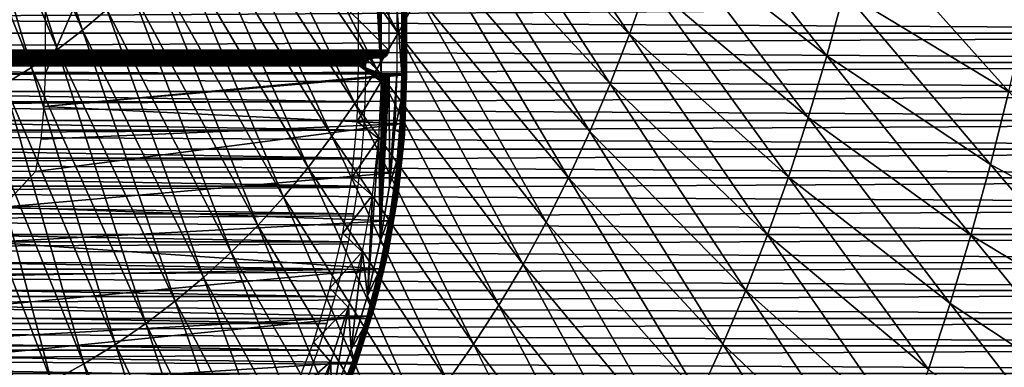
# Model space of a CAD drawing. Header units: millimetres. Extents: x -300 to 300, y -500 to 500.
# Tile 455 of 656: x 31 to 94, y -129 to -107. Entities that reach past the tile are written whole.
import ezdxf

# ---------------------------------------------------------------- set-up
doc = ezdxf.new("R2010")
doc.units = ezdxf.units.MM
doc.header["$LTSCALE"] = 81.481481
for name, color, linetype in [('19', 7, 'CONTINUOUS'), ('34', 7, 'CONTINUOUS'), ('5', 7, 'CONTINUOUS'), ('6', 7, 'CONTINUOUS'), ('65', 7, 'CONTINUOUS'), ('66', 7, 'CONTINUOUS'), ('67', 7, 'CONTINUOUS'), ('69', 7, 'CONTINUOUS'), ('72', 7, 'CONTINUOUS'), ('73', 7, 'CONTINUOUS'), ('74', 7, 'CONTINUOUS'), ('77', 7, 'CONTINUOUS')]:
    doc.layers.add(name, color=color, linetype=linetype)

msp = doc.modelspace()

# ---------------------------------------------------------------- linework, layer by layer
at = {"layer": '19', "color": 7, "linetype": 'CONTINUOUS'}
for points in [[(27.652, -90.686, 77.054), (34.907, -107.206, 77.002), (28.987, -89.653, 77.037), (27.652, -90.686, 77.054)], [(34.907, -107.206, 77.002), (36.463, -105.893, 76.978), (28.987, -89.653, 77.037), (34.907, -107.206, 77.002)], [(26.273, -91.652, 77.069), (33.299, -108.439, 77.025), (27.652, -90.686, 77.054), (26.273, -91.652, 77.069)], [(33.299, -108.439, 77.025), (34.907, -107.206, 77.002), (27.652, -90.686, 77.054), (33.299, -108.439, 77.025)], [(24.85, -92.553, 77.084), (31.637, -109.592, 77.047), (26.273, -91.652, 77.069), (24.85, -92.553, 77.084)], [(31.637, -109.592, 77.047), (33.299, -108.439, 77.025), (26.273, -91.652, 77.069), (31.637, -109.592, 77.047)], [(29.922, -110.666, 77.068), (31.637, -109.592, 77.047), (24.85, -92.553, 77.084), (29.922, -110.666, 77.068)], [(45.929, -94.406, 76.799), (55.084, -107.41, 76.628), (47.084, -92.429, 76.772), (45.929, -94.406, 76.799)], [(55.084, -107.41, 76.628), (56.38, -105.017, 76.593), (47.084, -92.429, 76.772), (55.084, -107.41, 76.628)], [(44.726, -96.297, 76.826), (53.732, -109.703, 76.664), (45.929, -94.406, 76.799), (44.726, -96.297, 76.826)], [(53.732, -109.703, 76.664), (55.084, -107.41, 76.628), (45.929, -94.406, 76.799), (53.732, -109.703, 76.664)], [(59.94, -97.232, 76.487), (69.879, -107.459, 76.21), (61.019, -94.433, 76.452), (59.94, -97.232, 76.487)], [(69.879, -107.459, 76.21), (71.055, -104.16, 76.167), (61.019, -94.433, 76.452), (69.879, -107.459, 76.21)], [(43.474, -98.104, 76.852), (52.323, -111.897, 76.699), (44.726, -96.297, 76.826), (43.474, -98.104, 76.852)], [(52.323, -111.897, 76.699), (53.732, -109.703, 76.664), (44.726, -96.297, 76.826), (52.323, -111.897, 76.699)], [(58.807, -99.929, 76.522), (68.643, -110.64, 76.255), (59.94, -97.232, 76.487), (58.807, -99.929, 76.522)], [(68.643, -110.64, 76.255), (69.879, -107.459, 76.21), (59.94, -97.232, 76.487), (68.643, -110.64, 76.255)], [(72.171, -100.742, 76.123), (82.493, -108.847, 75.749), (73.228, -97.204, 76.081), (72.171, -100.742, 76.123)], [(82.493, -108.847, 75.749), (83.618, -104.756, 75.698), (73.228, -97.204, 76.081), (82.493, -108.847, 75.749)], [(42.172, -99.827, 76.878), (50.858, -113.993, 76.734), (43.474, -98.104, 76.852), (42.172, -99.827, 76.878)], [(50.858, -113.993, 76.734), (52.323, -111.897, 76.699), (43.474, -98.104, 76.852), (50.858, -113.993, 76.734)], [(40.821, -101.467, 76.904), (49.335, -115.992, 76.768), (42.172, -99.827, 76.878), (40.821, -101.467, 76.904)], [(49.335, -115.992, 76.768), (50.858, -113.993, 76.734), (42.172, -99.827, 76.878), (49.335, -115.992, 76.768)], [(57.621, -102.523, 76.557), (67.345, -113.705, 76.299), (58.807, -99.929, 76.522), (57.621, -102.523, 76.557)], [(67.345, -113.705, 76.299), (68.643, -110.64, 76.255), (58.807, -99.929, 76.522), (67.345, -113.705, 76.299)], [(83.618, -104.756, 75.698), (94.15, -111.143, 75.228), (84.679, -100.528, 75.649), (83.618, -104.756, 75.698)], [(94.15, -111.143, 75.228), (95.258, -106.322, 75.17), (84.679, -100.528, 75.649), (94.15, -111.143, 75.228)], [(71.055, -104.16, 76.167), (81.301, -112.804, 75.801), (72.171, -100.742, 76.123), (71.055, -104.16, 76.167)], [(81.301, -112.804, 75.801), (82.493, -108.847, 75.749), (72.171, -100.742, 76.123), (81.301, -112.804, 75.801)], [(39.419, -103.024, 76.929), (47.753, -117.894, 76.802), (40.821, -101.467, 76.904), (39.419, -103.024, 76.929)], [(47.753, -117.894, 76.802), (49.335, -115.992, 76.768), (40.821, -101.467, 76.904), (47.753, -117.894, 76.802)], [(56.38, -105.017, 76.593), (65.986, -116.653, 76.344), (57.621, -102.523, 76.557), (56.38, -105.017, 76.593)], [(65.986, -116.653, 76.344), (67.345, -113.705, 76.299), (57.621, -102.523, 76.557), (65.986, -116.653, 76.344)], [(37.967, -104.499, 76.954), (46.113, -119.699, 76.836), (39.419, -103.024, 76.929), (37.967, -104.499, 76.954)], [(46.113, -119.699, 76.836), (47.753, -117.894, 76.802), (39.419, -103.024, 76.929), (46.113, -119.699, 76.836)], [(36.463, -105.893, 76.978), (44.413, -121.41, 76.869), (37.967, -104.499, 76.954), (36.463, -105.893, 76.978)], [(44.413, -121.41, 76.869), (46.113, -119.699, 76.836), (37.967, -104.499, 76.954), (44.413, -121.41, 76.869)], [(69.879, -107.459, 76.21), (80.044, -116.626, 75.854), (71.055, -104.16, 76.167), (69.879, -107.459, 76.21)], [(80.044, -116.626, 75.854), (81.301, -112.804, 75.801), (71.055, -104.16, 76.167), (80.044, -116.626, 75.854)], [(55.084, -107.41, 76.628), (64.564, -119.485, 76.389), (56.38, -105.017, 76.593), (55.084, -107.41, 76.628)], [(64.564, -119.485, 76.389), (65.986, -116.653, 76.344), (56.38, -105.017, 76.593), (64.564, -119.485, 76.389)], [(82.493, -108.847, 75.749), (92.971, -115.812, 75.288), (83.618, -104.756, 75.698), (82.493, -108.847, 75.749)], [(92.971, -115.812, 75.288), (94.15, -111.143, 75.228), (83.618, -104.756, 75.698), (92.971, -115.812, 75.288)], [(34.907, -107.206, 77.002), (42.653, -123.026, 76.901), (36.463, -105.893, 76.978), (34.907, -107.206, 77.002)], [(42.653, -123.026, 76.901), (44.413, -121.41, 76.869), (36.463, -105.893, 76.978), (42.653, -123.026, 76.901)], [(33.299, -108.439, 77.025), (40.832, -124.548, 76.932), (34.907, -107.206, 77.002), (33.299, -108.439, 77.025)], [(40.832, -124.548, 76.932), (42.653, -123.026, 76.901), (34.907, -107.206, 77.002), (40.832, -124.548, 76.932)], [(53.732, -109.703, 76.664), (63.079, -122.204, 76.434), (55.084, -107.41, 76.628), (53.732, -109.703, 76.664)], [(63.079, -122.204, 76.434), (64.564, -119.485, 76.389), (55.084, -107.41, 76.628), (63.079, -122.204, 76.434)], [(68.643, -110.64, 76.255), (78.718, -120.315, 75.908), (69.879, -107.459, 76.21), (68.643, -110.64, 76.255)], [(78.718, -120.315, 75.908), (80.044, -116.626, 75.854), (69.879, -107.459, 76.21), (78.718, -120.315, 75.908)], [(31.637, -109.592, 77.047), (38.95, -125.976, 76.962), (33.299, -108.439, 77.025), (31.637, -109.592, 77.047)], [(38.95, -125.976, 76.962), (40.832, -124.548, 76.932), (33.299, -108.439, 77.025), (38.95, -125.976, 76.962)], [(81.301, -112.804, 75.801), (91.719, -120.33, 75.349), (82.493, -108.847, 75.749), (81.301, -112.804, 75.801)], [(91.719, -120.33, 75.349), (92.971, -115.812, 75.288), (82.493, -108.847, 75.749), (91.719, -120.33, 75.349)], [(29.922, -110.666, 77.068), (37.006, -127.313, 76.991), (31.637, -109.592, 77.047), (29.922, -110.666, 77.068)], [(37.006, -127.313, 76.991), (38.95, -125.976, 76.962), (31.637, -109.592, 77.047), (37.006, -127.313, 76.991)], [(52.323, -111.897, 76.699), (61.53, -124.808, 76.479), (53.732, -109.703, 76.664), (52.323, -111.897, 76.699)], [(61.53, -124.808, 76.479), (63.079, -122.204, 76.434), (53.732, -109.703, 76.664), (61.53, -124.808, 76.479)], [(28.153, -111.662, 77.088), (35, -128.558, 77.019), (29.922, -110.666, 77.068), (28.153, -111.662, 77.088)], [(35, -128.558, 77.019), (37.006, -127.313, 76.991), (29.922, -110.666, 77.068), (35, -128.558, 77.019)], [(67.345, -113.705, 76.299), (77.325, -123.872, 75.962), (68.643, -110.64, 76.255), (67.345, -113.705, 76.299)], [(77.325, -123.872, 75.962), (78.718, -120.315, 75.908), (68.643, -110.64, 76.255), (77.325, -123.872, 75.962)], [(92.971, -115.812, 75.288), (103.566, -121.603, 74.731), (94.15, -111.143, 75.228), (92.971, -115.812, 75.288)], [(26.33, -112.581, 77.107), (32.93, -129.712, 77.046), (28.153, -111.662, 77.088), (26.33, -112.581, 77.107)], [(32.93, -129.712, 77.046), (35, -128.558, 77.019), (28.153, -111.662, 77.088), (32.93, -129.712, 77.046)], [(50.858, -113.993, 76.734), (59.917, -127.3, 76.524), (52.323, -111.897, 76.699), (50.858, -113.993, 76.734)], [(59.917, -127.3, 76.524), (61.53, -124.808, 76.479), (52.323, -111.897, 76.699), (59.917, -127.3, 76.524)], [(30.797, -130.776, 77.071), (32.93, -129.712, 77.046), (26.33, -112.581, 77.107), (30.797, -130.776, 77.071)], [(80.044, -116.626, 75.854), (90.395, -124.699, 75.411), (81.301, -112.804, 75.801), (80.044, -116.626, 75.854)], [(90.395, -124.699, 75.411), (91.719, -120.33, 75.349), (81.301, -112.804, 75.801), (90.395, -124.699, 75.411)], [(65.986, -116.653, 76.344), (75.863, -127.298, 76.017), (67.345, -113.705, 76.299), (65.986, -116.653, 76.344)], [(75.863, -127.298, 76.017), (77.325, -123.872, 75.962), (67.345, -113.705, 76.299), (75.863, -127.298, 76.017)], [(49.335, -115.992, 76.768), (58.238, -129.68, 76.568), (50.858, -113.993, 76.734), (49.335, -115.992, 76.768)], [(58.238, -129.68, 76.568), (59.917, -127.3, 76.524), (50.858, -113.993, 76.734), (58.238, -129.68, 76.568)], [(91.719, -120.33, 75.349), (102.269, -126.706, 74.801), (92.971, -115.812, 75.288), (91.719, -120.33, 75.349)], [(102.269, -126.706, 74.801), (103.566, -121.603, 74.731), (92.971, -115.812, 75.288), (102.269, -126.706, 74.801)], [(47.753, -117.894, 76.802), (56.493, -131.95, 76.612), (49.335, -115.992, 76.768), (47.753, -117.894, 76.802)], [(56.493, -131.95, 76.612), (58.238, -129.68, 76.568), (49.335, -115.992, 76.768), (56.493, -131.95, 76.612)], [(64.564, -119.485, 76.389), (74.332, -130.593, 76.072), (65.986, -116.653, 76.344), (64.564, -119.485, 76.389)], [(74.332, -130.593, 76.072), (75.863, -127.298, 76.017), (65.986, -116.653, 76.344), (74.332, -130.593, 76.072)], [(78.718, -120.315, 75.908), (88.996, -128.918, 75.474), (80.044, -116.626, 75.854), (78.718, -120.315, 75.908)], [(88.996, -128.918, 75.474), (90.395, -124.699, 75.411), (80.044, -116.626, 75.854), (88.996, -128.918, 75.474)], [(46.113, -119.699, 76.836), (54.681, -134.109, 76.655), (47.753, -117.894, 76.802), (46.113, -119.699, 76.836)], [(54.681, -134.109, 76.655), (56.493, -131.95, 76.612), (47.753, -117.894, 76.802), (54.681, -134.109, 76.655)], [(63.079, -122.204, 76.434), (72.73, -133.759, 76.128), (64.564, -119.485, 76.389), (63.079, -122.204, 76.434)], [(72.73, -133.759, 76.128), (74.332, -130.593, 76.072), (64.564, -119.485, 76.389), (72.73, -133.759, 76.128)], [(44.413, -121.41, 76.869), (52.802, -136.158, 76.697), (46.113, -119.699, 76.836), (44.413, -121.41, 76.869)], [(52.802, -136.158, 76.697), (54.681, -134.109, 76.655), (46.113, -119.699, 76.836), (52.802, -136.158, 76.697)], [(77.325, -123.872, 75.962), (87.523, -132.99, 75.538), (78.718, -120.315, 75.908), (77.325, -123.872, 75.962)], [(87.523, -132.99, 75.538), (88.996, -128.918, 75.474), (78.718, -120.315, 75.908), (87.523, -132.99, 75.538)], [(90.395, -124.699, 75.411), (100.892, -131.642, 74.872), (91.719, -120.33, 75.349), (90.395, -124.699, 75.411)], [(100.892, -131.642, 74.872), (102.269, -126.706, 74.801), (91.719, -120.33, 75.349), (100.892, -131.642, 74.872)], [(42.653, -123.026, 76.901), (50.855, -138.1, 76.739), (44.413, -121.41, 76.869), (42.653, -123.026, 76.901)], [(50.855, -138.1, 76.739), (52.802, -136.158, 76.697), (44.413, -121.41, 76.869), (50.855, -138.1, 76.739)], [(61.53, -124.808, 76.479), (71.056, -136.797, 76.183), (63.079, -122.204, 76.434), (61.53, -124.808, 76.479)], [(71.056, -136.797, 76.183), (72.73, -133.759, 76.128), (63.079, -122.204, 76.434), (71.056, -136.797, 76.183)], [(40.832, -124.548, 76.932), (48.839, -139.933, 76.78), (42.653, -123.026, 76.901), (40.832, -124.548, 76.932)], [(48.839, -139.933, 76.78), (50.855, -138.1, 76.739), (42.653, -123.026, 76.901), (48.839, -139.933, 76.78)], [(75.863, -127.298, 76.017), (85.973, -136.916, 75.603), (77.325, -123.872, 75.962), (75.863, -127.298, 76.017)], [(85.973, -136.916, 75.603), (87.523, -132.99, 75.538), (77.325, -123.872, 75.962), (85.973, -136.916, 75.603)], [(38.95, -125.976, 76.962), (46.754, -141.661, 76.819), (40.832, -124.548, 76.932), (38.95, -125.976, 76.962)], [(46.754, -141.661, 76.819), (48.839, -139.933, 76.78), (40.832, -124.548, 76.932), (46.754, -141.661, 76.819)], [(59.917, -127.3, 76.524), (69.311, -139.707, 76.238), (61.53, -124.808, 76.479), (59.917, -127.3, 76.524)], [(69.311, -139.707, 76.238), (71.056, -136.797, 76.183), (61.53, -124.808, 76.479), (69.311, -139.707, 76.238)], [(88.996, -128.918, 75.474), (99.435, -136.415, 74.945), (90.395, -124.699, 75.411), (88.996, -128.918, 75.474)], [(99.435, -136.415, 74.945), (100.892, -131.642, 74.872), (90.395, -124.699, 75.411), (99.435, -136.415, 74.945)], [(37.006, -127.313, 76.991), (44.599, -143.282, 76.857), (38.95, -125.976, 76.962), (37.006, -127.313, 76.991)], [(44.599, -143.282, 76.857), (46.754, -141.661, 76.819), (38.95, -125.976, 76.962), (44.599, -143.282, 76.857)], [(35, -128.558, 77.019), (42.372, -144.798, 76.894), (37.006, -127.313, 76.991), (35, -128.558, 77.019)], [(42.372, -144.798, 76.894), (44.599, -143.282, 76.857), (37.006, -127.313, 76.991), (42.372, -144.798, 76.894)], [(58.238, -129.68, 76.568), (67.493, -142.492, 76.293), (59.917, -127.3, 76.524), (58.238, -129.68, 76.568)], [(67.493, -142.492, 76.293), (69.311, -139.707, 76.238), (59.917, -127.3, 76.524), (67.493, -142.492, 76.293)], [(74.332, -130.593, 76.072), (84.348, -140.696, 75.669), (75.863, -127.298, 76.017), (74.332, -130.593, 76.072)], [(84.348, -140.696, 75.669), (85.973, -136.916, 75.603), (75.863, -127.298, 76.017), (84.348, -140.696, 75.669)], [(32.93, -129.712, 77.046), (40.074, -146.21, 76.93), (35, -128.558, 77.019), (32.93, -129.712, 77.046)], [(40.074, -146.21, 76.93), (42.372, -144.798, 76.894), (35, -128.558, 77.019), (40.074, -146.21, 76.93)]]:
    msp.add_3dface(points, dxfattribs=at)
at = {"layer": '34', "color": 7, "linetype": 'CONTINUOUS'}
for points in [[(54.5, 0, 501.493), (54.5, -108.5, 501.493), (-54.5, 0, 501.493), (54.5, 0, 501.493)], [(-54.5, 0, 501.493), (54.5, -108.5, 501.493), (-54.5, -108.5, 501.493), (-54.5, 0, 501.493)], [(54.5, -108.5, 501.493), (54.49, -108.598, 501.493), (-54.5, -108.5, 501.493), (54.5, -108.5, 501.493)], [(-54.5, -108.5, 501.493), (54.49, -108.598, 501.493), (-54.49, -108.598, 501.493), (-54.5, -108.5, 501.493)], [(54.49, -108.598, 501.493), (54.462, -108.691, 501.493), (-54.49, -108.598, 501.493), (54.49, -108.598, 501.493)], [(-54.49, -108.598, 501.493), (54.462, -108.691, 501.493), (-54.462, -108.691, 501.493), (-54.49, -108.598, 501.493)], [(54.462, -108.691, 501.493), (54.416, -108.778, 501.493), (-54.462, -108.691, 501.493), (54.462, -108.691, 501.493)], [(-54.462, -108.691, 501.493), (54.416, -108.778, 501.493), (-54.416, -108.778, 501.493), (-54.462, -108.691, 501.493)], [(54.416, -108.778, 501.493), (54.354, -108.854, 501.493), (-54.416, -108.778, 501.493), (54.416, -108.778, 501.493)], [(-54.416, -108.778, 501.493), (54.354, -108.854, 501.493), (-54.354, -108.854, 501.493), (-54.416, -108.778, 501.493)], [(54.354, -108.854, 501.493), (54.278, -108.916, 501.493), (-54.354, -108.854, 501.493), (54.354, -108.854, 501.493)], [(-54.354, -108.854, 501.493), (54.278, -108.916, 501.493), (-54.278, -108.916, 501.493), (-54.354, -108.854, 501.493)], [(54.278, -108.916, 501.493), (54.191, -108.962, 501.493), (-54.278, -108.916, 501.493), (54.278, -108.916, 501.493)], [(-54.278, -108.916, 501.493), (54.191, -108.962, 501.493), (-54.191, -108.962, 501.493), (-54.278, -108.916, 501.493)], [(54.191, -108.962, 501.493), (54.098, -108.99, 501.493), (-54.191, -108.962, 501.493), (54.191, -108.962, 501.493)], [(-54.191, -108.962, 501.493), (54.098, -108.99, 501.493), (-54.098, -108.99, 501.493), (-54.191, -108.962, 501.493)], [(-54.098, -108.99, 501.493), (54.098, -108.99, 501.493), (53.5, -109, 501.493), (-54.098, -108.99, 501.493)], [(-54.098, -108.99, 501.493), (53.5, -109, 501.493), (-53.5, -109, 501.493), (-54.098, -108.99, 501.493)], [(53.5, -109, 501.493), (53.402, -109.01, 501.493), (-53.5, -109, 501.493), (53.5, -109, 501.493)], [(-53.5, -109, 501.493), (53.402, -109.01, 501.493), (-53.402, -109.01, 501.493), (-53.5, -109, 501.493)], [(53.402, -109.01, 501.493), (53.309, -109.038, 501.493), (-53.402, -109.01, 501.493), (53.402, -109.01, 501.493)], [(-53.402, -109.01, 501.493), (53.309, -109.038, 501.493), (-53.309, -109.038, 501.493), (-53.402, -109.01, 501.493)], [(53.309, -109.038, 501.493), (53.222, -109.084, 501.493), (-53.309, -109.038, 501.493), (53.309, -109.038, 501.493)], [(-53.309, -109.038, 501.493), (53.222, -109.084, 501.493), (-53.222, -109.084, 501.493), (-53.309, -109.038, 501.493)], [(53.222, -109.084, 501.493), (53.146, -109.146, 501.493), (-53.222, -109.084, 501.493), (53.222, -109.084, 501.493)], [(-53.222, -109.084, 501.493), (53.146, -109.146, 501.493), (-53.146, -109.146, 501.493), (-53.222, -109.084, 501.493)], [(53.146, -109.146, 501.493), (53.084, -109.222, 501.493), (-53.146, -109.146, 501.493), (53.146, -109.146, 501.493)], [(-53.146, -109.146, 501.493), (53.084, -109.222, 501.493), (-53.084, -109.222, 501.493), (-53.146, -109.146, 501.493)], [(53.084, -109.222, 501.493), (53.038, -109.309, 501.493), (-53.084, -109.222, 501.493), (53.084, -109.222, 501.493)], [(-53.084, -109.222, 501.493), (53.038, -109.309, 501.493), (-53.038, -109.309, 501.493), (-53.084, -109.222, 501.493)], [(53.038, -109.309, 501.493), (53.01, -109.402, 501.493), (-53.038, -109.309, 501.493), (53.038, -109.309, 501.493)], [(-53.038, -109.309, 501.493), (53.01, -109.402, 501.493), (-53.01, -109.402, 501.493), (-53.038, -109.309, 501.493)], [(53.01, -109.402, 501.493), (53, -109.5, 501.493), (-53.01, -109.402, 501.493), (53.01, -109.402, 501.493)], [(-53.01, -109.402, 501.493), (53, -109.5, 501.493), (-53, -109.5, 501.493), (-53.01, -109.402, 501.493)], [(53, -109.5, 501.493), (53, -110, 501.493), (-53, -109.5, 501.493), (53, -109.5, 501.493)], [(-53, -109.5, 501.493), (53, -110, 501.493), (-53, -110, 501.493), (-53, -109.5, 501.493)], [(54, -109, 501.493), (53.5, -109, 501.493), (54.098, -108.99, 501.493), (54, -109, 501.493)], [(53, -110, 501.493), (52.969, -111.803, 501.493), (-53, -110, 501.493), (53, -110, 501.493)], [(-53, -110, 501.493), (52.969, -111.803, 501.493), (-52.969, -111.803, 501.493), (-53, -110, 501.493)], [(52.969, -111.803, 501.493), (52.877, -113.603, 501.493), (-52.969, -111.803, 501.493), (52.969, -111.803, 501.493)], [(-52.969, -111.803, 501.493), (52.877, -113.603, 501.493), (-52.877, -113.603, 501.493), (-52.969, -111.803, 501.493)], [(52.877, -113.603, 501.493), (52.724, -115.4, 501.493), (-52.877, -113.603, 501.493), (52.877, -113.603, 501.493)], [(-52.877, -113.603, 501.493), (52.724, -115.4, 501.493), (-52.724, -115.4, 501.493), (-52.877, -113.603, 501.493)], [(52.724, -115.4, 501.493), (52.51, -117.19, 501.493), (-52.724, -115.4, 501.493), (52.724, -115.4, 501.493)], [(-52.724, -115.4, 501.493), (52.51, -117.19, 501.493), (-52.51, -117.19, 501.493), (-52.724, -115.4, 501.493)], [(52.51, -117.19, 501.493), (52.235, -118.972, 501.493), (-52.51, -117.19, 501.493), (52.51, -117.19, 501.493)], [(-52.51, -117.19, 501.493), (52.235, -118.972, 501.493), (-52.235, -118.972, 501.493), (-52.51, -117.19, 501.493)], [(52.235, -118.972, 501.493), (51.9, -120.743, 501.493), (-52.235, -118.972, 501.493), (52.235, -118.972, 501.493)], [(-52.235, -118.972, 501.493), (51.9, -120.743, 501.493), (-51.9, -120.743, 501.493), (-52.235, -118.972, 501.493)], [(51.9, -120.743, 501.493), (51.504, -122.502, 501.493), (-51.9, -120.743, 501.493), (51.9, -120.743, 501.493)], [(-51.9, -120.743, 501.493), (51.504, -122.502, 501.493), (-51.504, -122.502, 501.493), (-51.9, -120.743, 501.493)], [(51.504, -122.502, 501.493), (51.049, -124.247, 501.493), (-51.504, -122.502, 501.493), (51.504, -122.502, 501.493)], [(-51.504, -122.502, 501.493), (51.049, -124.247, 501.493), (-51.049, -124.247, 501.493), (-51.504, -122.502, 501.493)], [(51.049, -124.247, 501.493), (50.535, -125.975, 501.493), (-51.049, -124.247, 501.493), (51.049, -124.247, 501.493)], [(-51.049, -124.247, 501.493), (50.535, -125.975, 501.493), (-50.535, -125.975, 501.493), (-51.049, -124.247, 501.493)], [(50.535, -125.975, 501.493), (49.963, -127.684, 501.493), (-50.535, -125.975, 501.493), (50.535, -125.975, 501.493)], [(-50.535, -125.975, 501.493), (49.963, -127.684, 501.493), (-49.963, -127.684, 501.493), (-50.535, -125.975, 501.493)], [(49.963, -127.684, 501.493), (49.332, -129.373, 501.493), (-49.963, -127.684, 501.493), (49.963, -127.684, 501.493)], [(-49.963, -127.684, 501.493), (49.332, -129.373, 501.493), (-49.332, -129.373, 501.493), (-49.963, -127.684, 501.493)]]:
    msp.add_3dface(points, dxfattribs=at)
at = {"layer": '5', "color": 7, "linetype": 'CONTINUOUS'}
for points in [[(161.934, -105.511, 11), (161.885, -107.401, 11), (-161.934, -105.512, 11), (161.934, -105.511, 11)], [(161.885, -107.401, 11), (-161.885, -107.401, 11), (-161.934, -105.512, 11), (161.885, -107.401, 11)], [(161.885, -107.401, 11), (161.835, -109.277, 11), (-161.885, -107.401, 11), (161.885, -107.401, 11)], [(161.835, -109.277, 11), (-161.835, -109.278, 11), (-161.885, -107.401, 11), (161.835, -109.277, 11)], [(161.835, -109.277, 11), (161.785, -111.142, 11), (-161.835, -109.278, 11), (161.835, -109.277, 11)], [(161.785, -111.142, 11), (-161.785, -111.142, 11), (-161.835, -109.278, 11), (161.785, -111.142, 11)], [(161.785, -111.142, 11), (161.733, -112.994, 11), (-161.785, -111.142, 11), (161.785, -111.142, 11)], [(161.733, -112.994, 11), (-161.733, -112.994, 11), (-161.785, -111.142, 11), (161.733, -112.994, 11)], [(161.733, -112.994, 11), (161.68, -114.834, 11), (-161.733, -112.994, 11), (161.733, -112.994, 11)], [(161.68, -114.834, 11), (-161.68, -114.835, 11), (-161.733, -112.994, 11), (161.68, -114.834, 11)], [(161.68, -114.834, 11), (161.625, -116.663, 11), (-161.68, -114.835, 11), (161.68, -114.834, 11)], [(161.625, -116.663, 11), (-161.625, -116.664, 11), (-161.68, -114.835, 11), (161.625, -116.663, 11)], [(161.625, -116.663, 11), (161.57, -118.481, 11), (-161.625, -116.664, 11), (161.625, -116.663, 11)], [(161.57, -118.481, 11), (-161.57, -118.482, 11), (-161.625, -116.664, 11), (161.57, -118.481, 11)], [(161.57, -118.481, 11), (161.514, -120.289, 11), (-161.57, -118.482, 11), (161.57, -118.481, 11)], [(161.514, -120.289, 11), (-161.514, -120.289, 11), (-161.57, -118.482, 11), (161.514, -120.289, 11)], [(161.514, -120.289, 11), (161.457, -122.085, 11), (-161.514, -120.289, 11), (161.514, -120.289, 11)], [(161.457, -122.085, 11), (-161.457, -122.086, 11), (-161.514, -120.289, 11), (161.457, -122.085, 11)], [(161.457, -122.085, 11), (161.398, -123.871, 11), (-161.457, -122.086, 11), (161.457, -122.085, 11)], [(161.398, -123.871, 11), (-161.398, -123.872, 11), (-161.457, -122.086, 11), (161.398, -123.871, 11)], [(161.398, -123.871, 11), (161.339, -125.648, 11), (-161.398, -123.872, 11), (161.398, -123.871, 11)], [(161.339, -125.648, 11), (-161.339, -125.648, 11), (-161.398, -123.872, 11), (161.339, -125.648, 11)], [(161.339, -125.648, 11), (161.278, -127.414, 11), (-161.339, -125.648, 11), (161.339, -125.648, 11)], [(161.278, -127.414, 11), (-161.278, -127.414, 11), (-161.339, -125.648, 11), (161.278, -127.414, 11)], [(161.278, -127.414, 11), (161.217, -129.17, 11), (-161.278, -127.414, 11), (161.278, -127.414, 11)], [(161.217, -129.17, 11), (-161.217, -129.171, 11), (-161.278, -127.414, 11), (161.217, -129.17, 11)]]:
    msp.add_3dface(points, dxfattribs=at)
at = {"layer": '6', "color": 7, "linetype": 'CONTINUOUS'}
for points in [[(161.934, -105.512, 16), (-161.934, -105.511, 16), (-161.885, -107.401, 16), (161.934, -105.512, 16)], [(161.885, -107.401, 16), (161.934, -105.512, 16), (-161.885, -107.401, 16), (161.885, -107.401, 16)], [(161.885, -107.401, 16), (-161.885, -107.401, 16), (-161.835, -109.277, 16), (161.885, -107.401, 16)], [(161.835, -109.278, 16), (161.885, -107.401, 16), (-161.835, -109.277, 16), (161.835, -109.278, 16)], [(161.835, -109.278, 16), (-161.835, -109.277, 16), (-161.785, -111.142, 16), (161.835, -109.278, 16)], [(161.785, -111.142, 16), (161.835, -109.278, 16), (-161.785, -111.142, 16), (161.785, -111.142, 16)], [(161.785, -111.142, 16), (-161.785, -111.142, 16), (-161.733, -112.994, 16), (161.785, -111.142, 16)], [(161.733, -112.994, 16), (161.785, -111.142, 16), (-161.733, -112.994, 16), (161.733, -112.994, 16)], [(161.733, -112.994, 16), (-161.733, -112.994, 16), (-161.68, -114.834, 16), (161.733, -112.994, 16)], [(161.68, -114.835, 16), (161.733, -112.994, 16), (-161.68, -114.834, 16), (161.68, -114.835, 16)], [(161.68, -114.835, 16), (-161.68, -114.834, 16), (-161.625, -116.663, 16), (161.68, -114.835, 16)], [(161.625, -116.664, 16), (161.68, -114.835, 16), (-161.625, -116.663, 16), (161.625, -116.664, 16)], [(161.625, -116.664, 16), (-161.625, -116.663, 16), (-161.57, -118.481, 16), (161.625, -116.664, 16)], [(161.57, -118.482, 16), (161.625, -116.664, 16), (-161.57, -118.481, 16), (161.57, -118.482, 16)], [(161.57, -118.482, 16), (-161.57, -118.481, 16), (-161.514, -120.289, 16), (161.57, -118.482, 16)], [(161.514, -120.289, 16), (161.57, -118.482, 16), (-161.514, -120.289, 16), (161.514, -120.289, 16)], [(161.514, -120.289, 16), (-161.514, -120.289, 16), (-161.457, -122.085, 16), (161.514, -120.289, 16)], [(161.457, -122.086, 16), (161.514, -120.289, 16), (-161.457, -122.085, 16), (161.457, -122.086, 16)], [(161.457, -122.086, 16), (-161.457, -122.085, 16), (-161.398, -123.871, 16), (161.457, -122.086, 16)], [(161.398, -123.872, 16), (161.457, -122.086, 16), (-161.398, -123.871, 16), (161.398, -123.872, 16)], [(161.398, -123.872, 16), (-161.398, -123.871, 16), (-161.339, -125.648, 16), (161.398, -123.872, 16)], [(161.339, -125.648, 16), (161.398, -123.872, 16), (-161.339, -125.648, 16), (161.339, -125.648, 16)], [(161.339, -125.648, 16), (-161.339, -125.648, 16), (-161.278, -127.414, 16), (161.339, -125.648, 16)], [(161.278, -127.414, 16), (161.339, -125.648, 16), (-161.278, -127.414, 16), (161.278, -127.414, 16)], [(161.278, -127.414, 16), (-161.278, -127.414, 16), (-161.217, -129.17, 16), (161.278, -127.414, 16)], [(161.217, -129.171, 16), (161.278, -127.414, 16), (-161.217, -129.17, 16), (161.217, -129.171, 16)]]:
    msp.add_3dface(points, dxfattribs=at)
at = {"layer": '65', "color": 7, "linetype": 'CONTINUOUS'}
for points in [[(54, -110, 502.493), (54, 0, 502.493), (54, -110, 502.993), (54, -110, 502.493)], [(54, -110, 502.993), (54, 0, 502.493), (54, 0, 502.993), (54, -110, 502.993)]]:
    msp.add_3dface(points, dxfattribs=at)
at = {"layer": '66', "color": 7, "linetype": 'CONTINUOUS'}
for points in [[(54, 0, 502.493), (54, -110, 502.493), (52.55, -10.55, 502.493), (54, 0, 502.493)], [(52.55, -10.55, 502.493), (54, -110, 502.493), (52.55, -11.45, 502.493), (52.55, -10.55, 502.493)], [(52.55, -11.45, 502.493), (54, -110, 502.493), (52.55, -35.05, 502.493), (52.55, -11.45, 502.493)], [(52.55, -35.05, 502.493), (54, -110, 502.493), (52.55, -35.95, 502.493), (52.55, -35.05, 502.493)], [(52.55, -35.95, 502.493), (54, -110, 502.493), (52.55, -59.55, 502.493), (52.55, -35.95, 502.493)], [(52.55, -59.55, 502.493), (54, -110, 502.493), (52.55, -60.45, 502.493), (52.55, -59.55, 502.493)], [(52.55, -60.45, 502.493), (54, -110, 502.493), (52.55, -84.05, 502.493), (52.55, -60.45, 502.493)], [(52.55, -84.05, 502.493), (54, -110, 502.493), (52.55, -84.95, 502.493), (52.55, -84.05, 502.493)], [(52.55, -84.95, 502.493), (54, -110, 502.493), (52.55, -108.55, 502.493), (52.55, -84.95, 502.493)], [(50, -108.55, 502.493), (52.55, -108.55, 502.493), (52.547, -109.45, 502.493), (50, -108.55, 502.493)], [(50, -109.45, 502.493), (50, -108.55, 502.493), (52.547, -109.45, 502.493), (50, -109.45, 502.493)], [(52.55, -108.55, 502.493), (54, -110, 502.493), (52.547, -109.45, 502.493), (52.55, -108.55, 502.493)], [(52.461, -113.055, 502.493), (52.547, -109.45, 502.493), (53.998, -110.495, 502.493), (52.461, -113.055, 502.493)], [(52.547, -109.45, 502.493), (54, -110, 502.493), (54.188, -110.108, 502.493), (52.547, -109.45, 502.493)], [(53.998, -110.495, 502.493), (52.547, -109.45, 502.493), (54.011, -110.385, 502.493), (53.998, -110.495, 502.493)], [(54.011, -110.385, 502.493), (52.547, -109.45, 502.493), (54.049, -110.28, 502.493), (54.011, -110.385, 502.493)], [(54.049, -110.28, 502.493), (52.547, -109.45, 502.493), (54.108, -110.186, 502.493), (54.049, -110.28, 502.493)], [(54.108, -110.186, 502.493), (52.547, -109.45, 502.493), (54.188, -110.108, 502.493), (54.108, -110.186, 502.493)], [(54.188, -110.108, 502.493), (54, -110, 502.493), (54.282, -110.049, 502.493), (54.188, -110.108, 502.493)], [(54.282, -110.049, 502.493), (54, -110, 502.493), (54.387, -110.012, 502.493), (54.282, -110.049, 502.493)], [(54.387, -110.012, 502.493), (54, -110, 502.493), (54.498, -110, 502.493), (54.387, -110.012, 502.493)], [(53.84, -114.152, 502.493), (52.461, -113.055, 502.493), (53.998, -110.495, 502.493), (53.84, -114.152, 502.493)], [(52.128, -116.646, 502.493), (52.461, -113.055, 502.493), (53.84, -114.152, 502.493), (52.128, -116.646, 502.493)], [(53.435, -117.789, 502.493), (52.128, -116.646, 502.493), (53.84, -114.152, 502.493), (53.435, -117.789, 502.493)], [(51.549, -120.205, 502.493), (52.128, -116.646, 502.493), (53.435, -117.789, 502.493), (51.549, -120.205, 502.493)], [(52.785, -121.391, 502.493), (51.549, -120.205, 502.493), (53.435, -117.789, 502.493), (52.785, -121.391, 502.493)], [(50.728, -123.716, 502.493), (51.549, -120.205, 502.493), (52.785, -121.391, 502.493), (50.728, -123.716, 502.493)], [(51.892, -124.94, 502.493), (50.728, -123.716, 502.493), (52.785, -121.391, 502.493), (51.892, -124.94, 502.493)], [(49.668, -127.163, 502.493), (50.728, -123.716, 502.493), (51.892, -124.94, 502.493), (49.668, -127.163, 502.493)], [(50.761, -128.421, 502.493), (49.668, -127.163, 502.493), (51.892, -124.94, 502.493), (50.761, -128.421, 502.493)], [(48.374, -130.528, 502.493), (49.668, -127.163, 502.493), (50.761, -128.421, 502.493), (48.374, -130.528, 502.493)], [(49.397, -131.817, 502.493), (48.374, -130.528, 502.493), (50.761, -128.421, 502.493), (49.397, -131.817, 502.493)]]:
    msp.add_3dface(points, dxfattribs=at)
at = {"layer": '67', "color": 7, "linetype": 'CONTINUOUS'}
for points in [[(54.531, -117.166, 500.993), (53.947, -120.712, 500.993), (54.524, -110, 500.993), (54.531, -117.166, 500.993)], [(54.524, -110, 500.993), (53.947, -120.712, 500.993), (54.413, -110.012, 500.993), (54.524, -110, 500.993)], [(54.413, -110.012, 500.993), (53.947, -120.712, 500.993), (54.308, -110.049, 500.993), (54.413, -110.012, 500.993)], [(54.308, -110.049, 500.993), (53.947, -120.712, 500.993), (54.214, -110.108, 500.993), (54.308, -110.049, 500.993)], [(54.214, -110.108, 500.993), (53.947, -120.712, 500.993), (54.135, -110.186, 500.993), (54.214, -110.108, 500.993)], [(55, -110, 500.993), (54.531, -117.166, 500.993), (54.524, -110, 500.993), (55, -110, 500.993)], [(54.883, -113.591, 500.993), (54.531, -117.166, 500.993), (55, -110, 500.993), (54.883, -113.591, 500.993)], [(54.024, -110.495, 500.993), (53.947, -120.712, 500.993), (53.866, -114.154, 500.993), (54.024, -110.495, 500.993)], [(54.135, -110.186, 500.993), (53.947, -120.712, 500.993), (54.075, -110.28, 500.993), (54.135, -110.186, 500.993)], [(54.075, -110.28, 500.993), (53.947, -120.712, 500.993), (54.037, -110.385, 500.993), (54.075, -110.28, 500.993)], [(54.037, -110.385, 500.993), (53.947, -120.712, 500.993), (54.024, -110.495, 500.993), (54.037, -110.385, 500.993)], [(53.947, -120.712, 500.993), (53.132, -124.211, 500.993), (53.866, -114.154, 500.993), (53.947, -120.712, 500.993)], [(53.866, -114.154, 500.993), (53.132, -124.211, 500.993), (53.461, -117.793, 500.993), (53.866, -114.154, 500.993)], [(53.461, -117.793, 500.993), (53.132, -124.211, 500.993), (52.811, -121.396, 500.993), (53.461, -117.793, 500.993)], [(52.811, -121.396, 500.993), (52.091, -127.649, 500.993), (51.917, -124.947, 500.993), (52.811, -121.396, 500.993)], [(53.132, -124.211, 500.993), (52.091, -127.649, 500.993), (52.811, -121.396, 500.993), (53.132, -124.211, 500.993)], [(51.917, -124.947, 500.993), (50.828, -131.013, 500.993), (50.786, -128.429, 500.993), (51.917, -124.947, 500.993)], [(52.091, -127.649, 500.993), (50.828, -131.013, 500.993), (51.917, -124.947, 500.993), (52.091, -127.649, 500.993)], [(50.828, -131.013, 500.993), (49.347, -134.286, 500.993), (50.786, -128.429, 500.993), (50.828, -131.013, 500.993)], [(50.786, -128.429, 500.993), (49.347, -134.286, 500.993), (49.421, -131.827, 500.993), (50.786, -128.429, 500.993)]]:
    msp.add_3dface(points, dxfattribs=at)
at = {"layer": '69', "color": 7, "linetype": 'CONTINUOUS'}
for points in [[(54.883, -113.591, 500.993), (55, -110, 500.993), (55.623, -110.09, 536.688), (54.883, -113.591, 500.993)], [(55.487, -113.882, 536.688), (54.883, -113.591, 500.993), (55.623, -110.09, 536.688), (55.487, -113.882, 536.688)], [(55, -110, 500.993), (55.035, -110, 502.993), (55.623, -110.09, 536.688), (55, -110, 500.993)], [(55.623, -110.045, 536.688), (55.623, -110.09, 536.688), (55.035, -110, 502.993), (55.623, -110.045, 536.688)], [(55.623, -110, 536.688), (55.623, -110.045, 536.688), (55.035, -110, 502.993), (55.623, -110, 536.688)], [(54.531, -117.166, 500.993), (54.883, -113.591, 500.993), (55.487, -113.882, 536.688), (54.531, -117.166, 500.993)], [(55.094, -117.656, 536.688), (54.531, -117.166, 500.993), (55.487, -113.882, 536.688), (55.094, -117.656, 536.688)], [(53.947, -120.712, 500.993), (54.531, -117.166, 500.993), (55.094, -117.656, 536.688), (53.947, -120.712, 500.993)], [(54.444, -121.394, 536.688), (53.947, -120.712, 500.993), (55.094, -117.656, 536.688), (54.444, -121.394, 536.688)], [(53.132, -124.211, 500.993), (53.947, -120.712, 500.993), (54.444, -121.394, 536.688), (53.132, -124.211, 500.993)], [(53.54, -125.079, 536.688), (53.132, -124.211, 500.993), (54.444, -121.394, 536.688), (53.54, -125.079, 536.688)], [(52.091, -127.649, 500.993), (53.132, -124.211, 500.993), (53.54, -125.079, 536.688), (52.091, -127.649, 500.993)], [(52.388, -128.694, 536.688), (52.091, -127.649, 500.993), (53.54, -125.079, 536.688), (52.388, -128.694, 536.688)], [(50.828, -131.013, 500.993), (52.091, -127.649, 500.993), (52.388, -128.694, 536.688), (50.828, -131.013, 500.993)], [(50.991, -132.221, 536.688), (50.828, -131.013, 500.993), (52.388, -128.694, 536.688), (50.991, -132.221, 536.688)]]:
    msp.add_3dface(points, dxfattribs=at)
at = {"layer": '72', "color": 7, "linetype": 'CONTINUOUS'}
for points in [[(55.623, -110, 536.688), (55.035, -110, 502.993), (55.035, 0, 502.993), (55.623, -110, 536.688)], [(55.623, 0, 536.688), (55.623, -110, 536.688), (55.035, 0, 502.993), (55.623, 0, 536.688)]]:
    msp.add_3dface(points, dxfattribs=at)
at = {"layer": '73', "color": 7, "linetype": 'CONTINUOUS'}
for points in [[(55.391, 110, 536.985), (55.323, 0, 536.993), (55.453, -110, 536.963), (55.391, 110, 536.985)], [(55.391, 110, 536.985), (55.453, -110, 536.963), (55.453, 110, 536.963), (55.391, 110, 536.985)], [(55.453, -110, 536.963), (55.455, -110, 536.962), (55.453, 110, 536.963), (55.453, -110, 536.963)], [(55.453, 110, 536.963), (55.455, -110, 536.962), (55.455, 110, 536.962), (55.453, 110, 536.963)], [(55.455, -110, 536.962), (55.51, -110, 536.927), (55.455, 110, 536.962), (55.455, -110, 536.962)], [(55.455, 110, 536.962), (55.51, -110, 536.927), (55.51, 110, 536.927), (55.455, 110, 536.962)], [(55.51, -110, 536.927), (55.512, -110, 536.926), (55.51, 110, 536.927), (55.51, -110, 536.927)], [(55.51, 110, 536.927), (55.512, -110, 536.926), (55.512, 110, 536.926), (55.51, 110, 536.927)], [(55.512, -110, 536.926), (55.558, -110, 536.88), (55.512, 110, 536.926), (55.512, -110, 536.926)], [(55.512, 110, 536.926), (55.558, -110, 536.88), (55.558, 110, 536.88), (55.512, 110, 536.926)], [(55.558, -110, 536.88), (55.56, -110, 536.877), (55.558, 110, 536.88), (55.558, -110, 536.88)], [(55.558, 110, 536.88), (55.56, -110, 536.877), (55.56, 110, 536.877), (55.558, 110, 536.88)], [(55.56, -110, 536.877), (55.593, -110, 536.823), (55.56, 110, 536.877), (55.56, -110, 536.877)], [(55.56, 110, 536.877), (55.593, -110, 536.823), (55.593, 110, 536.823), (55.56, 110, 536.877)], [(55.593, -110, 536.823), (55.595, -110, 536.819), (55.593, 110, 536.823), (55.593, -110, 536.823)], [(55.593, 110, 536.823), (55.595, -110, 536.819), (55.595, 110, 536.819), (55.593, 110, 536.823)], [(55.595, -110, 536.819), (55.616, -110, 536.76), (55.595, 110, 536.819), (55.595, -110, 536.819)], [(55.616, -110, 536.76), (55.623, 0, 536.688), (55.595, 110, 536.819), (55.616, -110, 536.76)], [(55.391, -110, 536.985), (55.453, -110, 536.963), (55.323, 0, 536.993), (55.391, -110, 536.985)], [(55.323, -110, 536.993), (55.39, -110, 536.985), (55.323, 0, 536.993), (55.323, -110, 536.993)], [(55.39, -110, 536.985), (55.391, -110, 536.985), (55.323, 0, 536.993), (55.39, -110, 536.985)], [(55.617, -110, 536.755), (55.623, 0, 536.688), (55.616, -110, 536.76), (55.617, -110, 536.755)], [(55.623, -110, 536.693), (55.623, 0, 536.688), (55.617, -110, 536.755), (55.623, -110, 536.693)], [(55.623, -110, 536.688), (55.623, 0, 536.688), (55.623, -110, 536.69), (55.623, -110, 536.688)], [(55.623, -110, 536.69), (55.623, 0, 536.688), (55.623, -110, 536.693), (55.623, -110, 536.69)]]:
    msp.add_3dface(points, dxfattribs=at)
at = {"layer": '74', "color": 7, "linetype": 'CONTINUOUS'}
for points in [[(55.23, -113.212, 536.993), (55.391, -110, 536.985), (55.323, -110.09, 536.993), (55.23, -113.212, 536.993)], [(55.391, -110, 536.985), (55.23, -113.212, 536.993), (55.267, -113.7, 536.985), (55.391, -110, 536.985)], [(55.455, -110, 536.962), (55.453, -110, 536.963), (55.267, -113.7, 536.985), (55.455, -110, 536.962)], [(55.455, -110, 536.962), (55.267, -113.7, 536.985), (55.331, -113.704, 536.962), (55.455, -110, 536.962)], [(55.453, -110, 536.963), (55.391, -110, 536.985), (55.267, -113.7, 536.985), (55.453, -110, 536.963)], [(55.391, -110, 536.985), (55.39, -110, 536.985), (55.323, -110.045, 536.993), (55.391, -110, 536.985)], [(55.323, -110.09, 536.993), (55.391, -110, 536.985), (55.323, -110.045, 536.993), (55.323, -110.09, 536.993)], [(55.39, -110, 536.985), (55.323, -110, 536.993), (55.323, -110.045, 536.993), (55.39, -110, 536.985)], [(55.512, -110, 536.926), (55.51, -110, 536.927), (55.331, -113.704, 536.962), (55.512, -110, 536.926)], [(55.512, -110, 536.926), (55.331, -113.704, 536.962), (55.388, -113.708, 536.926), (55.512, -110, 536.926)], [(55.51, -110, 536.927), (55.455, -110, 536.962), (55.331, -113.704, 536.962), (55.51, -110, 536.927)], [(55.56, -110, 536.877), (55.558, -110, 536.88), (55.388, -113.708, 536.926), (55.56, -110, 536.877)], [(55.56, -110, 536.877), (55.388, -113.708, 536.926), (55.436, -113.711, 536.877), (55.56, -110, 536.877)], [(55.558, -110, 536.88), (55.512, -110, 536.926), (55.388, -113.708, 536.926), (55.558, -110, 536.88)], [(55.595, -110, 536.819), (55.593, -110, 536.823), (55.436, -113.711, 536.877), (55.595, -110, 536.819)], [(55.595, -110, 536.819), (55.436, -113.711, 536.877), (55.471, -113.713, 536.819), (55.595, -110, 536.819)], [(55.593, -110, 536.823), (55.56, -110, 536.877), (55.436, -113.711, 536.877), (55.593, -110, 536.823)], [(55.617, -110, 536.755), (55.616, -110, 536.76), (55.471, -113.713, 536.819), (55.617, -110, 536.755)], [(55.617, -110, 536.755), (55.471, -113.713, 536.819), (55.492, -113.715, 536.755), (55.617, -110, 536.755)], [(55.616, -110, 536.76), (55.595, -110, 536.819), (55.471, -113.713, 536.819), (55.616, -110, 536.76)], [(55.487, -113.882, 536.688), (55.623, -110.09, 536.688), (55.492, -113.715, 536.755), (55.487, -113.882, 536.688)], [(55.623, -110.045, 536.688), (55.623, -110, 536.688), (55.492, -113.715, 536.755), (55.623, -110.045, 536.688)], [(55.623, -110, 536.688), (55.623, -110, 536.69), (55.492, -113.715, 536.755), (55.623, -110, 536.688)], [(55.623, -110, 536.693), (55.617, -110, 536.755), (55.492, -113.715, 536.755), (55.623, -110, 536.693)], [(55.623, -110, 536.69), (55.623, -110, 536.693), (55.492, -113.715, 536.755), (55.623, -110, 536.69)], [(55.623, -110.09, 536.688), (55.623, -110.045, 536.688), (55.492, -113.715, 536.755), (55.623, -110.09, 536.688)], [(55.23, -113.212, 536.993), (54.96, -116.325, 536.993), (55.267, -113.7, 536.985), (55.23, -113.212, 536.993)], [(55.267, -113.7, 536.985), (54.96, -116.325, 536.993), (54.896, -117.383, 536.985), (55.267, -113.7, 536.985)], [(55.267, -113.7, 536.985), (54.896, -117.383, 536.985), (55.331, -113.704, 536.962), (55.267, -113.7, 536.985)], [(55.331, -113.704, 536.962), (54.896, -117.383, 536.985), (54.96, -117.391, 536.962), (55.331, -113.704, 536.962)], [(55.331, -113.704, 536.962), (54.96, -117.391, 536.962), (55.388, -113.708, 536.926), (55.331, -113.704, 536.962)], [(55.388, -113.708, 536.926), (54.96, -117.391, 536.962), (55.017, -117.399, 536.926), (55.388, -113.708, 536.926)], [(55.388, -113.708, 536.926), (55.017, -117.399, 536.926), (55.436, -113.711, 536.877), (55.388, -113.708, 536.926)], [(55.436, -113.711, 536.877), (55.017, -117.399, 536.926), (55.064, -117.405, 536.877), (55.436, -113.711, 536.877)], [(55.436, -113.711, 536.877), (55.064, -117.405, 536.877), (55.471, -113.713, 536.819), (55.436, -113.711, 536.877)], [(55.471, -113.713, 536.819), (55.064, -117.405, 536.877), (55.099, -117.41, 536.819), (55.471, -113.713, 536.819)], [(55.094, -117.656, 536.688), (55.487, -113.882, 536.688), (55.12, -117.413, 536.755), (55.094, -117.656, 536.688)], [(55.471, -113.713, 536.819), (55.099, -117.41, 536.819), (55.492, -113.715, 536.755), (55.471, -113.713, 536.819)], [(55.492, -113.715, 536.755), (55.099, -117.41, 536.819), (55.12, -117.413, 536.755), (55.492, -113.715, 536.755)], [(55.487, -113.882, 536.688), (55.492, -113.715, 536.755), (55.12, -117.413, 536.755), (55.487, -113.882, 536.688)], [(54.96, -116.325, 536.993), (54.516, -119.417, 536.993), (54.896, -117.383, 536.985), (54.96, -116.325, 536.993)], [(54.896, -117.383, 536.985), (54.516, -119.417, 536.993), (54.281, -121.033, 536.985), (54.896, -117.383, 536.985)], [(54.896, -117.383, 536.985), (54.281, -121.033, 536.985), (54.96, -117.391, 536.962), (54.896, -117.383, 536.985)], [(54.96, -117.391, 536.962), (54.281, -121.033, 536.985), (54.343, -121.046, 536.962), (54.96, -117.391, 536.962)], [(54.96, -117.391, 536.962), (54.343, -121.046, 536.962), (55.017, -117.399, 536.926), (54.96, -117.391, 536.962)], [(55.017, -117.399, 536.926), (54.343, -121.046, 536.962), (54.4, -121.057, 536.926), (55.017, -117.399, 536.926)], [(55.017, -117.399, 536.926), (54.4, -121.057, 536.926), (55.064, -117.405, 536.877), (55.017, -117.399, 536.926)], [(55.064, -117.405, 536.877), (54.4, -121.057, 536.926), (54.446, -121.067, 536.877), (55.064, -117.405, 536.877)], [(54.444, -121.394, 536.688), (55.094, -117.656, 536.688), (54.502, -121.078, 536.755), (54.444, -121.394, 536.688)], [(55.064, -117.405, 536.877), (54.446, -121.067, 536.877), (55.099, -117.41, 536.819), (55.064, -117.405, 536.877)], [(55.099, -117.41, 536.819), (54.446, -121.067, 536.877), (54.481, -121.074, 536.819), (55.099, -117.41, 536.819)], [(55.099, -117.41, 536.819), (54.481, -121.074, 536.819), (55.12, -117.413, 536.755), (55.099, -117.41, 536.819)], [(55.12, -117.413, 536.755), (54.481, -121.074, 536.819), (54.502, -121.078, 536.755), (55.12, -117.413, 536.755)], [(55.094, -117.656, 536.688), (55.12, -117.413, 536.755), (54.502, -121.078, 536.755), (55.094, -117.656, 536.688)], [(54.516, -119.417, 536.993), (53.897, -122.479, 536.993), (54.281, -121.033, 536.985), (54.516, -119.417, 536.993)], [(54.281, -121.033, 536.985), (53.897, -122.479, 536.993), (53.423, -124.634, 536.985), (54.281, -121.033, 536.985)], [(54.281, -121.033, 536.985), (53.423, -124.634, 536.985), (54.343, -121.046, 536.962), (54.281, -121.033, 536.985)], [(54.343, -121.046, 536.962), (53.423, -124.634, 536.985), (53.484, -124.651, 536.962), (54.343, -121.046, 536.962)], [(54.343, -121.046, 536.962), (53.484, -124.651, 536.962), (54.4, -121.057, 536.926), (54.343, -121.046, 536.962)], [(54.4, -121.057, 536.926), (53.484, -124.651, 536.962), (53.54, -124.666, 536.926), (54.4, -121.057, 536.926)], [(54.4, -121.057, 536.926), (53.54, -124.666, 536.926), (54.446, -121.067, 536.877), (54.4, -121.057, 536.926)], [(54.446, -121.067, 536.877), (53.54, -124.666, 536.926), (53.586, -124.679, 536.877), (54.446, -121.067, 536.877)], [(53.54, -125.079, 536.688), (54.444, -121.394, 536.688), (53.641, -124.694, 536.755), (53.54, -125.079, 536.688)], [(54.446, -121.067, 536.877), (53.586, -124.679, 536.877), (54.481, -121.074, 536.819), (54.446, -121.067, 536.877)], [(54.481, -121.074, 536.819), (53.586, -124.679, 536.877), (53.62, -124.688, 536.819), (54.481, -121.074, 536.819)], [(54.481, -121.074, 536.819), (53.62, -124.688, 536.819), (54.502, -121.078, 536.755), (54.481, -121.074, 536.819)], [(54.502, -121.078, 536.755), (53.62, -124.688, 536.819), (53.641, -124.694, 536.755), (54.502, -121.078, 536.755)], [(54.444, -121.394, 536.688), (54.502, -121.078, 536.755), (53.641, -124.694, 536.755), (54.444, -121.394, 536.688)], [(53.897, -122.479, 536.993), (53.107, -125.501, 536.993), (53.423, -124.634, 536.985), (53.897, -122.479, 536.993)], [(53.423, -124.634, 536.985), (53.107, -125.501, 536.993), (52.326, -128.169, 536.985), (53.423, -124.634, 536.985)], [(53.423, -124.634, 536.985), (52.326, -128.169, 536.985), (53.484, -124.651, 536.962), (53.423, -124.634, 536.985)], [(53.484, -124.651, 536.962), (52.326, -128.169, 536.985), (52.386, -128.191, 536.962), (53.484, -124.651, 536.962)], [(53.484, -124.651, 536.962), (52.386, -128.191, 536.962), (53.54, -124.666, 536.926), (53.484, -124.651, 536.962)], [(53.54, -124.666, 536.926), (52.386, -128.191, 536.962), (52.44, -128.209, 536.926), (53.54, -124.666, 536.926)], [(53.54, -124.666, 536.926), (52.44, -128.209, 536.926), (53.586, -124.679, 536.877), (53.54, -124.666, 536.926)], [(52.388, -128.694, 536.688), (53.54, -125.079, 536.688), (52.539, -128.244, 536.755), (52.388, -128.694, 536.688)], [(53.586, -124.679, 536.877), (52.44, -128.209, 536.926), (52.485, -128.225, 536.877), (53.586, -124.679, 536.877)], [(53.586, -124.679, 536.877), (52.485, -128.225, 536.877), (53.62, -124.688, 536.819), (53.586, -124.679, 536.877)], [(53.62, -124.688, 536.819), (52.485, -128.225, 536.877), (52.519, -128.237, 536.819), (53.62, -124.688, 536.819)], [(53.62, -124.688, 536.819), (52.519, -128.237, 536.819), (53.641, -124.694, 536.755), (53.62, -124.688, 536.819)], [(53.641, -124.694, 536.755), (52.519, -128.237, 536.819), (52.539, -128.244, 536.755), (53.641, -124.694, 536.755)], [(53.54, -125.079, 536.688), (53.641, -124.694, 536.755), (52.539, -128.244, 536.755), (53.54, -125.079, 536.688)], [(53.107, -125.501, 536.993), (52.147, -128.474, 536.993), (52.326, -128.169, 536.985), (53.107, -125.501, 536.993)], [(52.326, -128.169, 536.985), (51.022, -131.388, 536.993), (50.995, -131.624, 536.985), (52.326, -128.169, 536.985)], [(52.326, -128.169, 536.985), (50.995, -131.624, 536.985), (52.386, -128.191, 536.962), (52.326, -128.169, 536.985)], [(52.386, -128.191, 536.962), (50.995, -131.624, 536.985), (51.054, -131.649, 536.962), (52.386, -128.191, 536.962)], [(52.147, -128.474, 536.993), (51.022, -131.388, 536.993), (52.326, -128.169, 536.985), (52.147, -128.474, 536.993)], [(52.386, -128.191, 536.962), (51.054, -131.649, 536.962), (52.44, -128.209, 536.926), (52.386, -128.191, 536.962)], [(52.44, -128.209, 536.926), (51.054, -131.649, 536.962), (51.107, -131.671, 536.926), (52.44, -128.209, 536.926)], [(52.44, -128.209, 536.926), (51.107, -131.671, 536.926), (52.485, -128.225, 536.877), (52.44, -128.209, 536.926)], [(52.485, -128.225, 536.877), (51.107, -131.671, 536.926), (51.151, -131.69, 536.877), (52.485, -128.225, 536.877)], [(52.485, -128.225, 536.877), (51.151, -131.69, 536.877), (52.519, -128.237, 536.819), (52.485, -128.225, 536.877)], [(52.519, -128.237, 536.819), (51.151, -131.69, 536.877), (51.184, -131.704, 536.819), (52.519, -128.237, 536.819)], [(52.519, -128.237, 536.819), (51.184, -131.704, 536.819), (52.539, -128.244, 536.755), (52.519, -128.237, 536.819)], [(52.539, -128.244, 536.755), (51.184, -131.704, 536.819), (51.203, -131.712, 536.755), (52.539, -128.244, 536.755)], [(52.388, -128.694, 536.688), (52.539, -128.244, 536.755), (51.203, -131.712, 536.755), (52.388, -128.694, 536.688)], [(50.991, -132.221, 536.688), (52.388, -128.694, 536.688), (51.203, -131.712, 536.755), (50.991, -132.221, 536.688)]]:
    msp.add_3dface(points, dxfattribs=at)
at = {"layer": '77', "color": 7, "linetype": 'CONTINUOUS'}
for points in [[(55.323, -110, 536.993), (55.323, 0, 536.993), (52, -65, 536.993), (55.323, -110, 536.993)], [(32.509, -110, 536.993), (55.323, -110, 536.993), (52, -65, 536.993), (32.509, -110, 536.993)], [(32.509, -103.741, 536.993), (32.509, -110, 536.993), (52, -65, 536.993), (32.509, -103.741, 536.993)], [(55.323, -110.045, 536.993), (55.323, -110, 536.993), (32.441, -112.098, 536.993), (55.323, -110.045, 536.993)], [(32.441, -112.098, 536.993), (55.323, -110, 536.993), (32.509, -110, 536.993), (32.441, -112.098, 536.993)], [(55.323, -110.09, 536.993), (55.323, -110.045, 536.993), (32.441, -112.098, 536.993), (55.323, -110.09, 536.993)], [(55.23, -113.212, 536.993), (55.323, -110.09, 536.993), (32.441, -112.098, 536.993), (55.23, -113.212, 536.993)], [(32.238, -114.187, 536.993), (55.23, -113.212, 536.993), (32.441, -112.098, 536.993), (32.238, -114.187, 536.993)], [(54.96, -116.325, 536.993), (55.23, -113.212, 536.993), (31.901, -116.259, 536.993), (54.96, -116.325, 536.993)], [(31.901, -116.259, 536.993), (55.23, -113.212, 536.993), (32.238, -114.187, 536.993), (31.901, -116.259, 536.993)], [(29.784, -118.536, 536.993), (54.96, -116.325, 536.993), (31.901, -116.259, 536.993), (29.784, -118.536, 536.993)], [(30.344, -116.259, 536.993), (29.784, -118.536, 536.993), (31.901, -116.259, 536.993), (30.344, -116.259, 536.993)], [(54.516, -119.417, 536.993), (54.96, -116.325, 536.993), (29.784, -118.536, 536.993), (54.516, -119.417, 536.993)], [(29.053, -120.765, 536.993), (54.516, -119.417, 536.993), (29.784, -118.536, 536.993), (29.053, -120.765, 536.993)], [(53.897, -122.479, 536.993), (54.516, -119.417, 536.993), (29.053, -120.765, 536.993), (53.897, -122.479, 536.993)], [(28.155, -122.931, 536.993), (53.897, -122.479, 536.993), (29.053, -120.765, 536.993), (28.155, -122.931, 536.993)], [(53.107, -125.501, 536.993), (53.897, -122.479, 536.993), (27.096, -125.024, 536.993), (53.107, -125.501, 536.993)], [(27.096, -125.024, 536.993), (53.897, -122.479, 536.993), (28.155, -122.931, 536.993), (27.096, -125.024, 536.993)], [(25.882, -127.031, 536.993), (53.107, -125.501, 536.993), (27.096, -125.024, 536.993), (25.882, -127.031, 536.993)], [(26.983, -128.132, 536.993), (53.107, -125.501, 536.993), (25.882, -127.031, 536.993), (26.983, -128.132, 536.993)], [(52.147, -128.474, 536.993), (53.107, -125.501, 536.993), (26.983, -128.132, 536.993), (52.147, -128.474, 536.993)], [(25.498, -130.166, 536.993), (52.147, -128.474, 536.993), (26.983, -128.132, 536.993), (25.498, -130.166, 536.993)], [(51.022, -131.388, 536.993), (52.147, -128.474, 536.993), (25.498, -130.166, 536.993), (51.022, -131.388, 536.993)]]:
    msp.add_3dface(points, dxfattribs=at)

doc.saveas('drawing.dxf')
